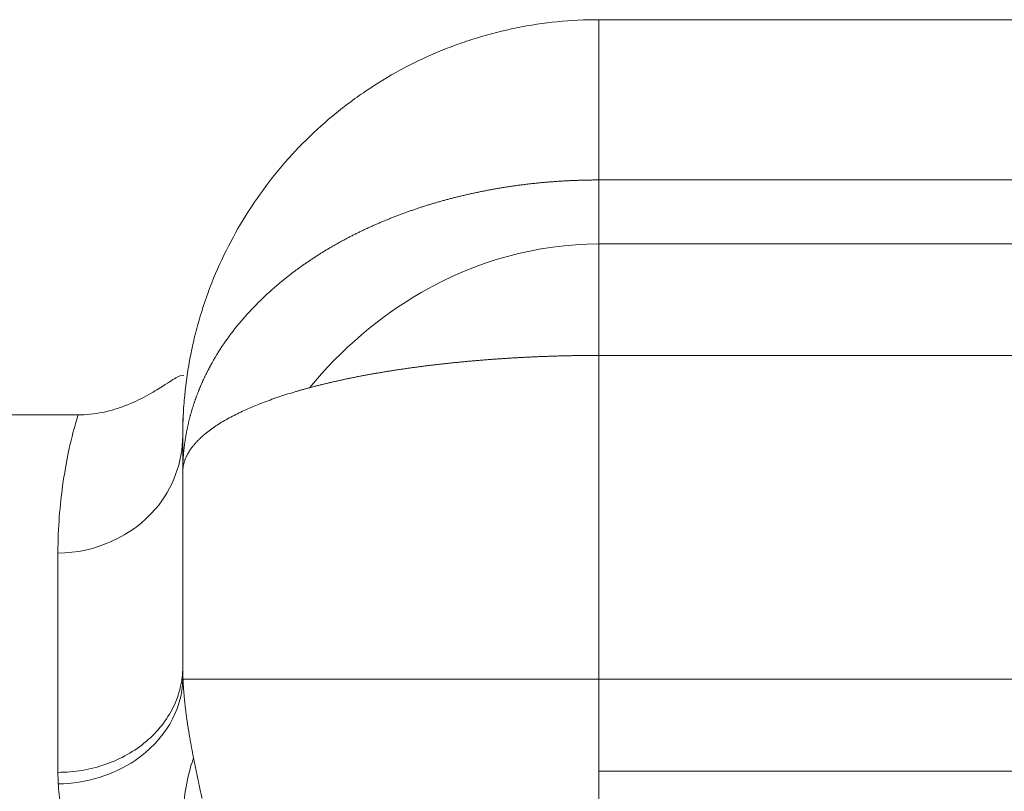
# Model space of a CAD drawing. Header units: millimetres. Extents: x 51337 to 61814, y -21781 to -12277.
# Tile 309 of 378: x 60580 to 60604, y -20661 to -20643. Entities that reach past the tile are written whole.
import ezdxf

# ---------------------------------------------------------------- set-up
doc = ezdxf.new("R2010")
doc.units = ezdxf.units.MM
doc.header["$LTSCALE"] = 0.3175
doc.layers.add('1轮廓实线层', color=7, linetype='Continuous', lineweight=18)

msp = doc.modelspace()

# ---------------------------------------------------------------- linework, layer by layer
at = {"layer": '1轮廓实线层'}
for p, q in [((60594.01597, -20642.70121), (60725.51597, -20642.70121)), ((60594.01597, -20642.70121), (60594.01597, -20646.55363)), ((60594.01597, -20646.55363), (60725.51597, -20646.55363)), ((60725.51597, -20648.09055), (60594.01597, -20648.09055)), ((60594.01597, -20650.7707), (60725.51597, -20650.7707)), ((60594.01597, -20658.55065), (60594.01597, -20650.7707)), ((60581.49517, -20652.20121), (60577.00347, -20652.20121)), ((60584.01597, -20658.30265), (60584.01597, -20653.56794)), ((60584.01597, -20658.25695), (60584.01597, -20653.58342)), ((60581.01597, -20655.52172), (60581.01597, -20660.79255)), ((60584.02223, -20658.55065), (60594.01597, -20658.55065)), ((60594.01597, -20658.55065), (60725.51597, -20658.55065)), ((60594.01597, -20662.19143), (60594.01597, -20658.55065)), ((60725.51597, -20660.7605), (60594.01597, -20660.7605))]:
    msp.add_line(p, q, dxfattribs=at)
for points, knots in [([(60584.01597, -20652.70121), (60584.01597, -20652.6962), (60584.01598, -20652.6912), (60584.01599, -20652.68119), (60584.016, -20652.67623), (60584.01605, -20652.66102), (60584.01619, -20652.63059), (60584.01683, -20652.55964), (60584.01941, -20652.41787), (60584.02384, -20652.29661), (60584.0356, -20652.05443), (60584.04735, -20651.89341), (60584.09422, -20651.41169), (60584.14094, -20651.09231), (60584.23447, -20650.61592), (60584.26956, -20650.45757), (60584.31839, -20650.2602), (60584.32841, -20650.22074), (60584.3489, -20650.14204), (60584.38033, -20650.02428), (60584.41384, -20649.90737), (60584.53009, -20649.51955), (60584.74527, -20648.91106), (60585.01793, -20648.32627), (60585.31971, -20647.75351), (60585.48515, -20647.47313), (60585.84637, -20646.92494), (60586.03928, -20646.66149), (60586.44896, -20646.1555), (60586.66575, -20645.91295), (60587.12332, -20645.44879), (60587.36409, -20645.22719), (60587.68051, -20644.96372), (60587.74458, -20644.9117), (60587.87427, -20644.80904), (60587.93995, -20644.75837), (60588.13828, -20644.60923), (60588.27255, -20644.5134), (60588.68141, -20644.23652), (60588.96205, -20644.06607), (60589.53929, -20643.75319), (60589.83589, -20643.61076), (60590.29302, -20643.41859), (60590.48605, -20643.343), (60590.68233, -20643.27313), (60590.76111, -20643.24565), (60590.80064, -20643.23213), (60590.9193, -20643.19239), (60590.99859, -20643.16694), (60591.39593, -20643.04481), (60591.7167, -20642.96353), (60592.36388, -20642.8331), (60592.69029, -20642.78395), (60593.34881, -20642.718), (60593.68092, -20642.70121), (60594.01597, -20642.70121)], [0, 0, 0, 0, 0.00097656, 0.00097656, 0.00195313, 0.00195313, 0.00390625, 0.0078125, 0.015625, 0.03125, 0.03125, 0.0625, 0.0625, 0.125, 0.125, 0.15625, 0.15625, 0.1640625, 0.1640625, 0.171875, 0.1875, 0.1875, 0.25, 0.3125, 0.3125, 0.375, 0.375, 0.4375, 0.4375, 0.5, 0.5, 0.5625, 0.5625, 0.578125, 0.578125, 0.59375, 0.59375, 0.625, 0.625, 0.6875, 0.6875, 0.75, 0.75, 0.78125, 0.7890625, 0.7890625, 0.796875, 0.796875, 0.8125, 0.8125, 0.875, 0.875, 0.9375, 0.9375, 1, 1, 1, 1]), ([(60584.1839, -20652.27271), (60584.18461, -20652.26997), (60584.188, -20652.25698), (60584.19413, -20652.2338), (60584.20242, -20652.20321), (60584.21086, -20652.17279), (60584.21945, -20652.14253), (60584.22819, -20652.11242), (60584.23707, -20652.08247), (60584.24609, -20652.05269), (60584.25526, -20652.02306), (60584.26456, -20651.99359), (60584.27399, -20651.96428), (60584.28356, -20651.93513), (60584.29325, -20651.90614), (60584.30308, -20651.87731), (60584.31302, -20651.84864), (60584.3231, -20651.82013), (60584.33329, -20651.79178), (60584.3436, -20651.76359), (60584.35403, -20651.73555), (60584.36457, -20651.70768), (60584.37522, -20651.67996), (60584.38598, -20651.65241), (60584.39685, -20651.62501), (60584.40782, -20651.59777), (60584.4189, -20651.57069), (60584.43007, -20651.54377), (60584.44135, -20651.51701), (60584.45272, -20651.49041), (60584.46418, -20651.46396), (60584.47574, -20651.43768), (60584.48738, -20651.41155), (60584.49911, -20651.38558), (60584.51093, -20651.35976), (60584.52283, -20651.3341), (60584.53481, -20651.3086), (60584.54687, -20651.28326), (60584.55901, -20651.25807), (60584.57122, -20651.23304), (60584.5835, -20651.20817), (60584.59585, -20651.18345), (60584.60828, -20651.15888), (60584.62076, -20651.13448), (60584.63332, -20651.11022), (60584.64593, -20651.08612), (60584.65861, -20651.06218), (60584.67134, -20651.03838), (60584.77553, -20650.84584), (60584.9899, -20650.49507), (60585.35676, -20650.0073), (60585.76548, -20649.55434), (60586.20982, -20649.13688), (60586.5525, -20648.86076), (60586.76384, -20648.70425), (60586.83324, -20648.65389), (60586.9033, -20648.60407), (60586.97401, -20648.5548), (60587.04537, -20648.50608), (60587.11735, -20648.45791), (60587.18996, -20648.4103), (60587.26319, -20648.36324), (60587.33702, -20648.31675), (60587.41144, -20648.27083), (60587.48646, -20648.22548), (60587.56205, -20648.18069), (60587.63821, -20648.13649), (60587.71493, -20648.09286), (60587.79221, -20648.04981), (60587.87002, -20648.00734), (60587.94837, -20647.96546), (60588.02724, -20647.92417), (60588.10662, -20647.88346), (60588.18651, -20647.84335), (60588.26689, -20647.80383), (60588.34775, -20647.76491), (60588.4291, -20647.72659), (60588.51091, -20647.68887), (60588.59318, -20647.65175), (60588.67589, -20647.61523), (60588.75905, -20647.57932), (60588.84264, -20647.54402), (60588.92664, -20647.50933), (60589.01106, -20647.47524), (60589.09587, -20647.44177), (60589.18108, -20647.40892), (60589.26667, -20647.37667), (60589.35264, -20647.34504), (60589.43897, -20647.31403), (60589.52565, -20647.28364), (60589.61268, -20647.25386), (60589.70004, -20647.22471), (60589.78774, -20647.19617), (60589.87574, -20647.16826), (60589.96406, -20647.14097), (60590.05267, -20647.1143), (60590.14157, -20647.08825), (60590.23076, -20647.06282), (60590.32021, -20647.03802), (60590.40992, -20647.01385), (60590.49989, -20646.99029), (60590.5901, -20646.96737), (60590.68054, -20646.94506), (60590.77121, -20646.92338), (60590.86209, -20646.90233), (60590.95317, -20646.8819), (60591.04446, -20646.86209), (60591.13593, -20646.84291), (60591.22758, -20646.82435), (60591.31939, -20646.80641), (60591.41137, -20646.7891), (60591.5035, -20646.77241), (60591.59578, -20646.75634), (60591.68818, -20646.74089), (60591.78071, -20646.72606), (60591.87336, -20646.71185), (60591.96611, -20646.69827), (60592.05896, -20646.68529), (60592.15189, -20646.67294), (60592.24491, -20646.6612), (60592.338, -20646.65008), (60592.43115, -20646.63957), (60592.52435, -20646.62968), (60592.6176, -20646.62039), (60592.71089, -20646.61172), (60592.8042, -20646.60365), (60592.89753, -20646.5962), (60592.99088, -20646.58935), (60593.08422, -20646.5831), (60593.17756, -20646.57746), (60593.27088, -20646.57242), (60593.36418, -20646.56797), (60593.45745, -20646.56413), (60593.55068, -20646.56088), (60593.64386, -20646.55823), (60593.73699, -20646.55617), (60593.83005, -20646.55471), (60593.92304, -20646.5538), (60593.98501, -20646.55369), (60594.01597, -20646.55363)], [0, 0, 0, 0, 0.00086048, 0.00408355, 0.00729334, 0.01048985, 0.01367306, 0.01684298, 0.01999961, 0.02314293, 0.02627296, 0.02938969, 0.03249311, 0.03558323, 0.03866004, 0.04172354, 0.04477372, 0.04781059, 0.05083414, 0.05384438, 0.05684129, 0.05982488, 0.06279514, 0.06575207, 0.06869567, 0.07162594, 0.07454288, 0.07744648, 0.08033674, 0.08321367, 0.08607725, 0.08892748, 0.09176437, 0.09458791, 0.09739811, 0.10019495, 0.10297844, 0.10574857, 0.10850535, 0.11124877, 0.11397883, 0.11669552, 0.11939885, 0.12208882, 0.12476542, 0.12742866, 0.13007852, 0.13271501, 0.13533813, 0.19417505, 0.25142818, 0.30709479, 0.36117405, 0.41366716, 0.42093171, 0.42818673, 0.43543221, 0.44266819, 0.44989469, 0.45711171, 0.46431929, 0.47151745, 0.47870621, 0.48588558, 0.49305561, 0.50021629, 0.50736768, 0.51450978, 0.52164262, 0.52876623, 0.53588063, 0.54298586, 0.55008193, 0.55716888, 0.56424674, 0.57131554, 0.5783753, 0.58542605, 0.59246783, 0.59950067, 0.60652459, 0.61353964, 0.62054584, 0.62754323, 0.63453184, 0.6415117, 0.64848286, 0.65544534, 0.66239918, 0.66934442, 0.67628109, 0.68320924, 0.6901289, 0.6970401, 0.70394289, 0.71083731, 0.71772339, 0.72460118, 0.73147072, 0.73833204, 0.74518519, 0.75203021, 0.75886715, 0.76569604, 0.77251694, 0.77932987, 0.78613489, 0.79293205, 0.79972138, 0.80650293, 0.81327675, 0.82004288, 0.82680137, 0.83355227, 0.84029562, 0.84703147, 0.85375987, 0.86048087, 0.86719451, 0.87390085, 0.88059993, 0.8872918, 0.89397651, 0.90065412, 0.90732466, 0.9139882, 0.92064479, 0.92729447, 0.93393729, 0.94057331, 0.94720258, 0.95382515, 0.96044108, 0.96705041, 0.9736532, 0.9802495, 0.98683936, 0.99342285, 1, 1, 1, 1]), ([(60594.01597, -20646.55363), (60594.01597, -20646.66596), (60594.01597, -20646.78937), (60594.01597, -20647.0564), (60594.01597, -20647.20002), (60594.01597, -20647.50522), (60594.01597, -20647.6668), (60594.01597, -20648.00536), (60594.01597, -20648.18236), (60594.01597, -20648.54897), (60594.01597, -20648.7386), (60594.01597, -20649.1275), (60594.01597, -20649.32678), (60594.01597, -20649.73185), (60594.01597, -20649.93765), (60594.01597, -20650.35253), (60594.01597, -20650.56162), (60594.01597, -20650.7707)], [0, 0, 0, 0, 0.125, 0.125, 0.25, 0.25, 0.375, 0.375, 0.5, 0.5, 0.625, 0.625, 0.75, 0.75, 0.875, 0.875, 1, 1, 1, 1]), ([(60594.01597, -20648.09056), (60592.54136, -20648.0908), (60591.05632, -20648.50557), (60588.73109, -20649.84218), (60587.82238, -20650.63479), (60587.06147, -20651.54768)], [0, 0, 0, 0, 0.55521666, 0.55521666, 1, 1, 1, 1]), ([(60594.01597, -20650.7707), (60593.99984, -20650.77071), (60593.96756, -20650.77072), (60593.91912, -20650.77083), (60593.87065, -20650.771), (60593.82215, -20650.77124), (60593.77362, -20650.77154), (60593.72507, -20650.77192), (60593.67649, -20650.77236), (60593.62789, -20650.77287), (60593.57926, -20650.77345), (60593.53061, -20650.77409), (60593.48194, -20650.77481), (60593.43325, -20650.77559), (60593.38454, -20650.77644), (60593.33582, -20650.77736), (60593.28707, -20650.77834), (60593.23831, -20650.7794), (60593.18954, -20650.78052), (60593.14076, -20650.78171), (60593.09196, -20650.78297), (60593.04316, -20650.78429), (60592.99434, -20650.78569), (60592.94552, -20650.78715), (60592.89669, -20650.78868), (60592.84785, -20650.79028), (60592.79902, -20650.79194), (60592.75017, -20650.79368), (60592.70133, -20650.79548), (60592.65249, -20650.79735), (60592.60364, -20650.79929), (60592.5548, -20650.80129), (60592.50596, -20650.80337), (60592.45713, -20650.80551), (60592.4083, -20650.80772), (60592.35948, -20650.81), (60592.31067, -20650.81235), (60592.26187, -20650.81476), (60592.21308, -20650.81724), (60592.1643, -20650.81979), (60592.11553, -20650.82241), (60592.06678, -20650.8251), (60592.01805, -20650.82785), (60591.96933, -20650.83067), (60591.92064, -20650.83356), (60591.87196, -20650.83652), (60591.8233, -20650.83955), (60591.77467, -20650.84264), (60591.72606, -20650.8458), (60591.67747, -20650.84903), (60591.62891, -20650.85233), (60591.58039, -20650.8557), (60591.53188, -20650.85913), (60591.48341, -20650.86263), (60591.43498, -20650.86621), (60591.38657, -20650.86984), (60591.3382, -20650.87355), (60591.28987, -20650.87732), (60591.24157, -20650.88117), (60591.19331, -20650.88508), (60591.1451, -20650.88905), (60591.09692, -20650.8931), (60591.04879, -20650.89722), (60591.0007, -20650.9014), (60590.95265, -20650.90565), (60590.90466, -20650.90997), (60590.85671, -20650.91435), (60590.80881, -20650.91881), (60590.76096, -20650.92333), (60590.71317, -20650.92792), (60590.66543, -20650.93258), (60590.61774, -20650.9373), (60590.57011, -20650.9421), (60590.52254, -20650.94696), (60590.47503, -20650.95189), (60590.42757, -20650.95689), (60590.38018, -20650.96196), (60590.33286, -20650.96709), (60590.2856, -20650.97229), (60590.2384, -20650.97756), (60590.19128, -20650.9829), (60590.14422, -20650.98831), (60590.09723, -20650.99378), (60590.05032, -20650.99932), (60590.00348, -20651.00493), (60589.95671, -20651.01061), (60589.91002, -20651.01636), (60589.86341, -20651.02217), (60589.81688, -20651.02806), (60589.77042, -20651.03401), (60589.72405, -20651.04002), (60589.67777, -20651.04611), (60589.63156, -20651.05227), (60589.58545, -20651.05849), (60589.53942, -20651.06478), (60589.49348, -20651.07114), (60589.44763, -20651.07756), (60589.40188, -20651.08406), (60589.35621, -20651.09062), (60589.31065, -20651.09725), (60589.26518, -20651.10395), (60589.2198, -20651.11072), (60589.17453, -20651.11755), (60589.12936, -20651.12445), (60589.08429, -20651.13142), (60589.03932, -20651.13846), (60588.99446, -20651.14557), (60588.9497, -20651.15274), (60588.90505, -20651.15998), (60588.86052, -20651.16729), (60588.81609, -20651.17467), (60588.77178, -20651.18212), (60588.72758, -20651.18963), (60588.68349, -20651.19722), (60588.63952, -20651.20487), (60588.59567, -20651.21259), (60588.55194, -20651.22037), (60588.50833, -20651.22823), (60588.46485, -20651.23615), (60588.42149, -20651.24414), (60588.37825, -20651.2522), (60588.33514, -20651.26032), (60588.29216, -20651.26852), (60588.24931, -20651.27678), (60588.20659, -20651.28511), (60588.16401, -20651.29351), (60588.12155, -20651.30198), (60588.07924, -20651.31051), (60588.03706, -20651.31911), (60587.99502, -20651.32779), (60587.95312, -20651.33652), (60587.91136, -20651.34533), (60587.86975, -20651.3542), (60587.82828, -20651.36315), (60587.78696, -20651.37216), (60587.74578, -20651.38124), (60587.70476, -20651.39038), (60587.66388, -20651.3996), (60587.62316, -20651.40888), (60587.58259, -20651.41823), (60587.54217, -20651.42765), (60587.50191, -20651.43714), (60587.46181, -20651.44669), (60587.42187, -20651.45631), (60587.38209, -20651.466), (60587.34247, -20651.47576), (60587.30302, -20651.48559), (60587.26373, -20651.49548), (60587.22461, -20651.50545), (60587.18565, -20651.51548), (60587.14687, -20651.52558), (60587.10826, -20651.53574), (60587.06982, -20651.54598), (60587.03155, -20651.55628), (60586.99346, -20651.56665), (60586.95554, -20651.57709), (60586.91781, -20651.5876), (60586.88025, -20651.59817), (60586.84288, -20651.60881), (60586.80568, -20651.61952), (60586.76867, -20651.6303), (60586.73185, -20651.64115), (60586.57258, -20651.6886), (60586.29646, -20651.77659), (60585.92276, -20651.91147), (60585.56942, -20652.05693), (60585.24065, -20652.21298), (60584.9408, -20652.3796), (60584.75779, -20652.5013), (60584.66246, -20652.57207), (60584.64095, -20652.58835), (60584.61949, -20652.60492), (60584.59811, -20652.62177), (60584.57681, -20652.63889), (60584.55562, -20652.6563), (60584.53455, -20652.67399), (60584.51362, -20652.69197), (60584.49285, -20652.71022), (60584.47224, -20652.72875), (60584.45183, -20652.74757), (60584.43163, -20652.76667), (60584.41166, -20652.78605), (60584.39194, -20652.80571), (60584.37248, -20652.82565), (60584.3533, -20652.84588), (60584.33443, -20652.86638), (60584.31588, -20652.88717), (60584.29768, -20652.90824), (60584.27984, -20652.92959), (60584.26238, -20652.95122), (60584.24533, -20652.97313), (60584.22871, -20652.99533), (60584.21253, -20653.01781), (60584.19682, -20653.04056), (60584.18161, -20653.0636), (60584.1669, -20653.08692), (60584.15273, -20653.11053), (60584.13912, -20653.13441), (60584.12609, -20653.15857), (60584.11366, -20653.18302), (60584.10186, -20653.20775), (60584.09071, -20653.23276), (60584.08022, -20653.25805), (60584.07044, -20653.28362), (60584.06138, -20653.30948), (60584.05306, -20653.33561), (60584.04551, -20653.36203), (60584.03876, -20653.38873), (60584.03282, -20653.41571), (60584.02773, -20653.44297), (60584.02351, -20653.47051), (60584.02017, -20653.49834), (60584.01778, -20653.52644), (60584.01626, -20653.55483), (60584.01607, -20653.57386), (60584.01597, -20653.58342)], [0, 0, 0, 0, 0.00302255, 0.00604713, 0.00907377, 0.01210246, 0.0151332, 0.01816602, 0.02120091, 0.02423787, 0.02727692, 0.03031805, 0.03336128, 0.03640662, 0.03945405, 0.04250361, 0.04555528, 0.04860907, 0.05166499, 0.05472305, 0.05778326, 0.0608456, 0.06391011, 0.06697677, 0.07004559, 0.07311658, 0.07618975, 0.07926511, 0.08234265, 0.08542238, 0.08850431, 0.09158844, 0.09467479, 0.09776334, 0.10085412, 0.10394713, 0.10704237, 0.11013984, 0.11323956, 0.11634153, 0.11944575, 0.12255223, 0.12566098, 0.12877199, 0.13188528, 0.13500086, 0.13811872, 0.14123887, 0.14436132, 0.14748608, 0.15061314, 0.15374252, 0.15687421, 0.16000823, 0.16314458, 0.16628327, 0.16942429, 0.17256767, 0.17571339, 0.17886147, 0.18201191, 0.18516472, 0.1883199, 0.19147746, 0.19463741, 0.19779974, 0.20096446, 0.20413158, 0.20730111, 0.21047304, 0.21364739, 0.21682416, 0.22000335, 0.22318497, 0.22636902, 0.22955552, 0.23274446, 0.23593585, 0.23912969, 0.242326, 0.24552477, 0.248726, 0.25192972, 0.25513591, 0.25834459, 0.26155576, 0.26476942, 0.26798559, 0.27120425, 0.27442543, 0.27764913, 0.28087534, 0.28410407, 0.28733534, 0.29056914, 0.29380548, 0.29704436, 0.3002858, 0.30352978, 0.30677633, 0.31002543, 0.31327711, 0.31653136, 0.31978818, 0.32304759, 0.32630959, 0.32957418, 0.33284136, 0.33611115, 0.33938354, 0.34265854, 0.34593616, 0.3492164, 0.35249926, 0.35578475, 0.35907288, 0.36236364, 0.36565705, 0.36895311, 0.37225182, 0.37555318, 0.37885721, 0.38216391, 0.38547327, 0.38878531, 0.39210003, 0.39541744, 0.39873753, 0.40206032, 0.4053858, 0.40871399, 0.41204488, 0.41537849, 0.41871481, 0.42205385, 0.42539562, 0.42874011, 0.43208734, 0.43543731, 0.43879001, 0.44214547, 0.44550367, 0.44886463, 0.45222836, 0.45559484, 0.45896409, 0.46233612, 0.46571092, 0.4690885, 0.47246887, 0.47585203, 0.47923798, 0.48262673, 0.48601828, 0.48941264, 0.49280981, 0.4962098, 0.4996126, 0.50301823, 0.50642668, 0.50983797, 0.51325209, 0.51666905, 0.55440262, 0.59336959, 0.63357413, 0.67502001, 0.71771068, 0.76164928, 0.76555327, 0.76951403, 0.77353153, 0.7776058, 0.78173683, 0.78592463, 0.79016919, 0.79447052, 0.79882862, 0.80324349, 0.80771513, 0.81224355, 0.81682875, 0.82147072, 0.82616948, 0.83092501, 0.83573733, 0.84060643, 0.84553232, 0.850515, 0.85555446, 0.86065071, 0.86580376, 0.87101359, 0.87628022, 0.88160364, 0.88698385, 0.89242086, 0.89791467, 0.90346527, 0.90907267, 0.91473687, 0.92045787, 0.92623567, 0.93207028, 0.93796168, 0.94390989, 0.9499149, 0.95597672, 0.96209534, 0.96827076, 0.97450299, 0.98079203, 0.98713788, 0.99354054, 1, 1, 1, 1]), ([(60584.0448, -20651.25345), (60584.00848, -20651.23486), (60583.89695, -20651.27103), (60583.58477, -20651.48129), (60583.1581, -20651.74329), (60582.7159, -20651.95953), (60582.24846, -20652.11656), (60581.81229, -20652.18914), (60581.6016, -20652.19969), (60581.49544, -20652.20134)], [0, 0, 0, 0, 0.31417871, 0.5862526, 0.74183593, 0.85836147, 0.94037234, 0.97179536, 1, 1, 1, 1]), ([(60581.49544, -20652.20134), (60581.49653, -20652.20138), (60581.46889, -20652.31662), (60581.16861, -20653.27592), (60581.01597, -20654.89714), (60581.01597, -20655.52172)], [0, 0, 0, 0, 0.14389336, 0.71463112, 1, 1, 1, 1]), ([(60584.01597, -20653.58342), (60584.016, -20653.57122), (60584.01605, -20653.54685), (60584.01645, -20653.51038), (60584.01708, -20653.47404), (60584.01797, -20653.43785), (60584.0191, -20653.4018), (60584.02049, -20653.36588), (60584.02211, -20653.33011), (60584.02397, -20653.29449), (60584.02607, -20653.259), (60584.0284, -20653.22367), (60584.03096, -20653.18847), (60584.03376, -20653.15343), (60584.03678, -20653.11853), (60584.04002, -20653.08378), (60584.04348, -20653.04917), (60584.04716, -20653.01472), (60584.05106, -20652.98042), (60584.05517, -20652.94626), (60584.05949, -20652.91226), (60584.06401, -20652.8784), (60584.06875, -20652.8447), (60584.07368, -20652.81115), (60584.07881, -20652.77776), (60584.08414, -20652.74452), (60584.08967, -20652.71143), (60584.09539, -20652.67849), (60584.10129, -20652.64571), (60584.10738, -20652.61309), (60584.11366, -20652.58062), (60584.12012, -20652.5483), (60584.12676, -20652.51615), (60584.13357, -20652.48414), (60584.14056, -20652.4523), (60584.14772, -20652.42061), (60584.15505, -20652.38908), (60584.16254, -20652.35771), (60584.1702, -20652.32649), (60584.17733, -20652.29818), (60584.18194, -20652.28027), (60584.1839, -20652.27271)], [0, 0, 0, 0, 0.0276617, 0.05522591, 0.08269258, 0.11006171, 0.13733327, 0.16450724, 0.1915836, 0.21856233, 0.2454434, 0.27222681, 0.29891252, 0.32550051, 0.35199077, 0.37838327, 0.40467799, 0.43087492, 0.45697403, 0.4829753, 0.50887871, 0.53468425, 0.56039188, 0.5860016, 0.61151337, 0.63692719, 0.66224303, 0.68746087, 0.71258069, 0.73760247, 0.7625262, 0.78735185, 0.81207941, 0.83670885, 0.86124016, 0.88567331, 0.9100083, 0.93424509, 0.95838368, 0.98242404, 1, 1, 1, 1]), ([(60581.01597, -20655.52172), (60581.91357, -20655.52172), (60583.46743, -20654.81331), (60584.01597, -20653.33413), (60584.01597, -20652.70121)], [0, 0, 0, 0, 0.57142857, 1, 1, 1, 1]), ([(60581.01597, -20660.79255), (60581.21232, -20660.79255), (60581.40867, -20660.77621), (60581.79382, -20660.71145), (60581.98262, -20660.66305), (60582.34543, -20660.53603), (60582.51943, -20660.45743), (60582.84594, -20660.27303), (60582.99845, -20660.16724), (60583.27613, -20659.93254), (60583.4013, -20659.80364), (60583.61947, -20659.52767), (60583.71247, -20659.3806), (60583.86275, -20659.07396), (60583.92002, -20658.91439), (60583.99664, -20658.58885), (60584.01597, -20658.4229), (60584.01597, -20658.25695)], [0, 0, 0, 0, 0.125, 0.125, 0.25, 0.25, 0.375, 0.375, 0.5, 0.5, 0.625, 0.625, 0.75, 0.75, 0.875, 0.875, 1, 1, 1, 1]), ([(60581.0241, -20661.07119), (60581.68879, -20661.06047), (60583.24213, -20660.58621), (60584.00523, -20659.29572), (60584.02223, -20658.55065)], [0, 0, 0, 0, 0.42857143, 1, 1, 1, 1]), ([(60584.02223, -20658.55065), (60584.02277, -20658.56306), (60584.02384, -20658.58788), (60584.02569, -20658.62518), (60584.0277, -20658.66253), (60584.0299, -20658.69991), (60584.03227, -20658.73734), (60584.03481, -20658.7748), (60584.03752, -20658.8123), (60584.0404, -20658.84984), (60584.04345, -20658.88742), (60584.04665, -20658.92503), (60584.05002, -20658.96268), (60584.05354, -20659.00036), (60584.05721, -20659.03808), (60584.06104, -20659.07583), (60584.06501, -20659.11361), (60584.06913, -20659.15143), (60584.07339, -20659.18927), (60584.07779, -20659.22715), (60584.08232, -20659.26505), (60584.087, -20659.30299), (60584.0918, -20659.34095), (60584.09673, -20659.37894), (60584.1018, -20659.41696), (60584.10698, -20659.455), (60584.11229, -20659.49308), (60584.11771, -20659.53118), (60584.12326, -20659.5693), (60584.12891, -20659.60745), (60584.13468, -20659.64563), (60584.14056, -20659.68383), (60584.14654, -20659.72205), (60584.15263, -20659.7603), (60584.15882, -20659.79857), (60584.16511, -20659.83687), (60584.1715, -20659.87518), (60584.17798, -20659.91352), (60584.18456, -20659.95189), (60584.19122, -20659.99027), (60584.19797, -20660.02868), (60584.20481, -20660.0671), (60584.21172, -20660.10555), (60584.21872, -20660.14402), (60584.2258, -20660.18251), (60584.23296, -20660.22103), (60584.24018, -20660.25956), (60584.24748, -20660.29811), (60584.25485, -20660.33668), (60584.26228, -20660.37528), (60584.26978, -20660.41389), (60584.27735, -20660.45252), (60584.28497, -20660.49117), (60584.29265, -20660.52985), (60584.30039, -20660.56854), (60584.30818, -20660.60725), (60584.31602, -20660.64598), (60584.32391, -20660.68473), (60584.33185, -20660.7235), (60584.33984, -20660.76229), (60584.34787, -20660.80109), (60584.35594, -20660.83992), (60584.36405, -20660.87877), (60584.3722, -20660.91763), (60584.38038, -20660.95652), (60584.3886, -20660.99542), (60584.39685, -20661.03434), (60584.40512, -20661.07328), (60584.41343, -20661.11224), (60584.42176, -20661.15122), (60584.43012, -20661.19022), (60584.43849, -20661.22924), (60584.44689, -20661.26828), (60584.45531, -20661.30734), (60584.46374, -20661.34642), (60584.47219, -20661.38551), (60584.47783, -20661.41159), (60584.48065, -20661.42464)], [0, 0, 0, 0, 0.01376088, 0.02750702, 0.04123852, 0.05495549, 0.06865804, 0.0823463, 0.09602037, 0.10968036, 0.1233264, 0.1369586, 0.15057707, 0.16418193, 0.1777733, 0.1913513, 0.20491606, 0.21846769, 0.23200632, 0.24553206, 0.25904506, 0.27254542, 0.28603329, 0.29950878, 0.31297204, 0.32642319, 0.33986236, 0.35328969, 0.36670532, 0.38010939, 0.39350203, 0.40688338, 0.42025359, 0.4336128, 0.44696115, 0.4602988, 0.47362589, 0.48694258, 0.50024901, 0.51354535, 0.52683174, 0.54010834, 0.55337532, 0.56663284, 0.57988106, 0.59312014, 0.60635026, 0.61957158, 0.63278428, 0.64598852, 0.65918449, 0.67237236, 0.68555231, 0.69872453, 0.71188919, 0.72504648, 0.73819659, 0.75133972, 0.76447604, 0.77760577, 0.79072908, 0.8038462, 0.8169573, 0.8300626, 0.84316231, 0.85625662, 0.86934576, 0.88242992, 0.89550934, 0.90858421, 0.92165477, 0.93472124, 0.94778383, 0.96084277, 0.97389829, 0.98695062, 1, 1, 1, 1]), ([(60584.01997, -20662.29582), (60584.01015, -20661.80673), (60584.04353, -20661.33416), (60584.18364, -20660.73439), (60584.22564, -20660.59026), (60584.27571, -20660.44867)], [0, 0, 0, 0, 0.75585875, 0.75585875, 1, 1, 1, 1]), ([(60581.62005, -20663.5922), (60581.613, -20663.57162), (60581.59896, -20663.53067), (60581.57826, -20663.46969), (60581.55796, -20663.40942), (60581.53807, -20663.34987), (60581.5186, -20663.29102), (60581.49953, -20663.23287), (60581.48087, -20663.17542), (60581.46262, -20663.11867), (60581.44478, -20663.06261), (60581.42735, -20663.00724), (60581.41033, -20662.95256), (60581.39372, -20662.89855), (60581.37752, -20662.84523), (60581.36173, -20662.79257), (60581.34635, -20662.74059), (60581.33138, -20662.68928), (60581.31682, -20662.63862), (60581.30267, -20662.58863), (60581.28893, -20662.53929), (60581.2756, -20662.49061), (60581.26268, -20662.44258), (60581.25016, -20662.39519), (60581.23806, -20662.34845), (60581.2235, -20662.29101), (60581.20675, -20662.22299), (60581.18815, -20662.14451), (60581.17052, -20662.06694), (60581.15383, -20661.99025), (60581.13811, -20661.91444), (60581.12334, -20661.8395), (60581.10952, -20661.76544), (60581.09667, -20661.69224), (60581.08476, -20661.6199), (60581.07382, -20661.54841), (60581.06383, -20661.47777), (60581.05479, -20661.40797), (60581.04672, -20661.339), (60581.03959, -20661.27086), (60581.03344, -20661.20355), (60581.02818, -20661.13703), (60581.02546, -20661.09307), (60581.0241, -20661.07119)], [0, 0, 0, 0, 0.02346026, 0.04669315, 0.06969876, 0.09247719, 0.11502855, 0.13735294, 0.15945047, 0.18132127, 0.20296544, 0.22438311, 0.2455744, 0.26653945, 0.28727838, 0.30779133, 0.32807845, 0.34813988, 0.36797578, 0.38758631, 0.40697162, 0.42613189, 0.44506729, 0.463778, 0.48226421, 0.50052611, 0.53203236, 0.56326715, 0.59423155, 0.62492662, 0.65535347, 0.68551323, 0.71540708, 0.7450362, 0.77440182, 0.80350522, 0.83234768, 0.86093053, 0.88925515, 0.91732294, 0.94513535, 0.97269386, 1, 1, 1, 1])]:
    msp.add_open_spline(points, degree=3, knots=knots, dxfattribs=at)
for points in [[(60584.02631, -20652.2285), (60584.02182, -20652.29282), (60584.01221, -20652.47072), (60584.01536, -20652.76064)], [(60584.02223, -20658.55065), (60584.01807, -20658.45198), (60584.01597, -20658.35407), (60584.01597, -20658.25695)], [(60581.0241, -20661.07119), (60581.01868, -20660.97738), (60581.01597, -20660.88451), (60581.01597, -20660.79255)]]:
    msp.add_open_spline(points, degree=3, dxfattribs=at)
msp.add_rational_spline([(60584.01597, -20652.70121), (60584.01597, -20652.98765), (60584.01597, -20653.28174), (60584.01597, -20653.58342)], [1, 0.999930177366, 0.999930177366, 1], degree=3, dxfattribs=at)

doc.saveas('drawing.dxf')
